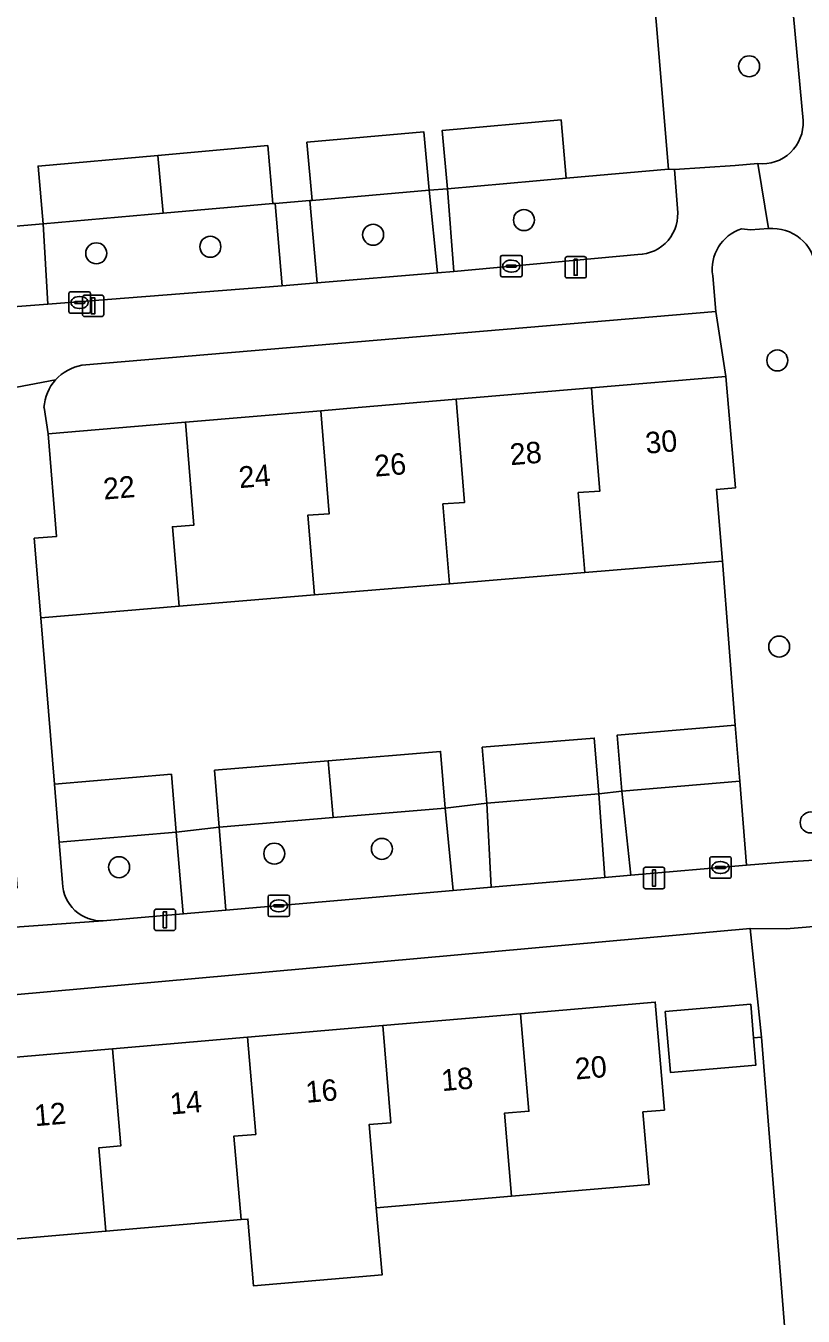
# Model space of a CAD drawing. Extents: x 162989 to 165008, y 383432 to 384338.
# Drawn here: x 164290.1 to 164326.4, y 383707.7 to 383767.8 of the extents above; entities that cross this region are included whole.
import ezdxf

# ---------------------------------------------------------------- set-up
doc = ezdxf.new("R2010")
doc.units = 0
for name, color, linetype in [('IMGEO_Boom', 7, 'Continuous'), ('IMGEO_Erf', 7, 'Continuous'), ('IMGEO_Groenvoorziening', 7, 'Continuous'), ('IMGEO_Hek', 7, 'Continuous'), ('IMGEO_Kolk', 7, 'Continuous'), ('IMGEO_Lichtmast', 7, 'Continuous'), ('IMGEO_Pand', 7, 'Continuous'), ('IMGEO_Pand_nummerreeks', 7, 'Continuous'), ('IMGEO_Voetpad_open', 7, 'Continuous')]:
    doc.layers.add(name, color=color, linetype=linetype)

msp = doc.modelspace()

# ---------------------------------------------------------------- linework, layer by layer
at = {"layer": 'IMGEO_Boom'}
for centre in [(164323.831, 383765.892), (164313.333, 383758.73), (164306.301, 383758.048), (164298.713, 383757.489), (164293.394, 383757.182), (164325.144, 383752.193), (164325.23, 383738.864), (164326.696, 383730.671), (164301.693, 383729.22), (164306.709, 383729.443), (164294.457, 383728.589)]:
    msp.add_circle(centre, 0.489, dxfattribs=at)
at = {"layer": 'IMGEO_Erf'}
for points in [[(164282.733, 383768.12), (164283.369, 383760.636), (164288.88, 383761.124), (164289.123, 383758.394), (164290.921, 383758.551), (164290.682, 383761.248), (164296.267, 383761.744), (164301.388, 383762.198), (164301.627, 383759.5), (164301.727, 383759.508), (164303.357, 383759.639), (164303.457, 383759.647), (164303.217, 383762.357), (164308.669, 383762.84), (164308.909, 383760.13), (164309.765, 383760.192), (164309.524, 383762.905), (164315.064, 383763.396), (164315.305, 383760.683), (164320.07, 383761.099), (164318.926, 383774.872)], [(164322.738, 383751.448), (164322.28, 383754.479), (164292.719, 383751.968)], [(164290.958, 383750), (164291.145, 383748.778), (164297.554, 383749.32), (164303.86, 383749.853), (164305.604, 383750), (164310.167, 383750.386), (164316.474, 383750.919), (164322.738, 383751.448)], [(164325.532, 383706.658), (164324.405, 383720.665), (164323.878, 383725.736), (164265.394, 383720.47), (164255.931, 383719.721), (164247.574, 383719.058), (164248.438, 383708.569), (164256.975, 383698.1)], [(164287.846, 383719.579), (164294.145, 383720.123), (164300.446, 383720.666), (164306.747, 383721.209), (164313.175, 383721.764), (164319.45, 383722.305), (164319.883, 383717.277), (164318.879, 383717.191), (164319.17, 383713.814), (164312.75, 383713.26), (164306.449, 383712.717), (164306.716, 383709.6), (164300.732, 383709.084), (164300.463, 383712.201), (164300.148, 383712.174), (164293.848, 383711.63), (164287.548, 383711.087)]]:
    msp.add_lwpolyline(points, dxfattribs=at)
for points in [[(164311.602, 383731.566), (164311.386, 383734.172), (164316.606, 383734.606), (164316.822, 383732), (164317.898, 383732.137), (164317.681, 383734.743), (164323.172, 383735.2), (164322.585, 383742.85), (164316.177, 383742.317), (164309.869, 383741.793), (164303.562, 383741.269), (164297.254, 383740.745), (164290.809, 383740.209), (164291.445, 383732.462), (164296.898, 383732.915), (164297.122, 383730.214), (164299.13, 383730.456), (164298.91, 383733.108), (164304.209, 383733.548), (164309.445, 383733.983), (164309.665, 383731.332)], [(164319.921, 383721.864), (164323.906, 383722.208), (164324.041, 383720.634), (164324.15, 383719.369), (164320.165, 383719.025)]]:
    msp.add_lwpolyline(points, close=True, dxfattribs=at)
for centre, radius, start, end in [((164293.097, 383749.856), 2.145, 100.13726, 138.13132), ((164293.089, 383749.862), 2.136, 138.12493, 176.30724)]:
    msp.add_arc(centre, radius, start, end, dxfattribs=at)
at = {"layer": 'IMGEO_Groenvoorziening'}
for points in [[(164322.498, 383783.206), (164320.774, 383783.038), (164318.164, 383782.941), (164318.926, 383774.872), (164320.07, 383761.099), (164320.357, 383761.082), (164323.176, 383761.278), (164324.237, 383761.365)], [(164326.345, 383763.366), (164324.671, 383781.489)], [(164320.483, 383759.272), (164320.357, 383761.082), (164320.07, 383761.099), (164315.305, 383760.683), (164309.765, 383760.192), (164310.057, 383756.338), (164318.648, 383757.128)], [(164324.729, 383758.334), (164323.892, 383758.283), (164323.472, 383758.322)], [(164322.135, 383756.139), (164322.28, 383754.479), (164322.738, 383751.448), (164322.865, 383750), (164323.193, 383746.256), (164322.308, 383746.183), (164322.585, 383742.85), (164323.172, 383735.2), (164323.389, 383732.594), (164323.714, 383728.686), (164325.617, 383728.832), (164327.358, 383728.944)], [(164293.717, 383726.091), (164297.449, 383726.414), (164297.122, 383730.214), (164291.67, 383729.761), (164291.816, 383727.853)], [(164327.594, 383725.889), (164325.56, 383725.719), (164323.878, 383725.736), (164324.405, 383720.665), (164325.532, 383706.658), (164325.754, 383704.092), (164314.697, 383703.111), (164314.707, 383703.009), (164330.289, 383704.146), (164330.571, 383706.397), (164330.878, 383712.471), (164329.848, 383724.119)]]:
    msp.add_lwpolyline(points, dxfattribs=at)
for points in [[(164309.301, 383756.269), (164308.909, 383760.13), (164303.457, 383759.647), (164303.357, 383759.639), (164303.697, 383755.803)], [(164301.727, 383759.508), (164301.627, 383759.5), (164296.507, 383759.046), (164290.921, 383758.551), (164291.141, 383754.817), (164302.067, 383755.675)], [(164323.714, 383728.686), (164323.389, 383732.594), (164317.898, 383732.137), (164318.321, 383728.219)], [(164317.108, 383728.114), (164316.822, 383732), (164311.602, 383731.566), (164311.807, 383727.656)], [(164310.033, 383727.502), (164309.665, 383731.332), (164304.432, 383730.897), (164299.13, 383730.456), (164299.434, 383726.585)]]:
    msp.add_lwpolyline(points, close=True, dxfattribs=at)
for centre, radius, start, end in [((164324.445, 383763.256), 1.903, 263.7152, 3.30147), ((164318.625, 383759.005), 1.877, 270.68911, 8.19198), ((164324.077, 383756.45), 1.967, 107.92272, 189.10568), ((164324.915, 383756.305), 2.037, 5.7447, 95.23238), ((164293.64, 383727.914), 1.825, 181.91439, 272.43193)]:
    msp.add_arc(centre, radius, start, end, dxfattribs=at)
at = {"layer": 'IMGEO_Hek'}
msp.add_lwpolyline([(164324.405, 383720.665), (164324.041, 383720.634)], dxfattribs=at)
at = {"layer": 'IMGEO_Kolk'}
for p, q in [((164312.242, 383756.159), (164312.242, 383757.011)), ((164312.317, 383757.085), (164313.169, 383757.085)), ((164312.501, 383756.579), (164312.501, 383756.591)), ((164312.939, 383756.542), (164312.541, 383756.542)), ((164312.544, 383756.628), (164312.942, 383756.628)), ((164312.73, 383756.865), (164312.755, 383756.865)), ((164312.985, 383756.591), (164312.985, 383756.579)), ((164313.243, 383757.011), (164313.243, 383756.159)), ((164313.169, 383756.085), (164312.317, 383756.085)), ((164312.753, 383756.305), (164312.728, 383756.305)), ((164292.118, 383754.465), (164292.118, 383755.317)), ((164292.193, 383755.391), (164293.045, 383755.391)), ((164293.119, 383755.317), (164293.119, 383754.465)), ((164292.377, 383754.885), (164292.377, 383754.897)), ((164292.815, 383754.848), (164292.417, 383754.848)), ((164292.42, 383754.934), (164292.818, 383754.934)), ((164292.606, 383755.171), (164292.631, 383755.171)), ((164292.861, 383754.897), (164292.861, 383754.885)), ((164293.045, 383754.391), (164292.193, 383754.391)), ((164292.629, 383754.611), (164292.604, 383754.611)), ((164321.996, 383728.148), (164321.996, 383729)), ((164322.071, 383729.074), (164322.923, 383729.074)), ((164322.997, 383729), (164322.997, 383728.148)), ((164322.255, 383728.568), (164322.255, 383728.58)), ((164322.693, 383728.531), (164322.295, 383728.531)), ((164322.298, 383728.617), (164322.696, 383728.617)), ((164322.507, 383728.294), (164322.482, 383728.294)), ((164322.484, 383728.854), (164322.509, 383728.854)), ((164322.739, 383728.58), (164322.739, 383728.568)), ((164322.923, 383728.074), (164322.071, 383728.074)), ((164301.403, 383726.364), (164301.403, 383727.216)), ((164301.478, 383727.29), (164302.33, 383727.29)), ((164301.891, 383727.07), (164301.916, 383727.07)), ((164302.404, 383727.216), (164302.404, 383726.364)), ((164301.662, 383726.784), (164301.662, 383726.796)), ((164302.1, 383726.747), (164301.702, 383726.747)), ((164301.705, 383726.833), (164302.103, 383726.833)), ((164301.914, 383726.51), (164301.889, 383726.51)), ((164302.146, 383726.796), (164302.146, 383726.784)), ((164302.33, 383726.29), (164301.478, 383726.29))]:
    msp.add_line(p, q, dxfattribs=at)
for points in [[(164312.242, 383756.159), (164312.242, 383757.011)], [(164312.317, 383757.085), (164313.169, 383757.085)], [(164313.243, 383757.011), (164313.243, 383756.159)], [(164313.169, 383756.085), (164312.317, 383756.085)], [(164292.118, 383754.465), (164292.118, 383755.317)], [(164292.193, 383755.391), (164293.045, 383755.391)], [(164293.119, 383755.317), (164293.119, 383754.465)], [(164293.045, 383754.391), (164292.193, 383754.391)], [(164321.996, 383728.148), (164321.996, 383729)], [(164322.071, 383729.074), (164322.923, 383729.074)], [(164322.997, 383729), (164322.997, 383728.148)], [(164322.923, 383728.074), (164322.071, 383728.074)], [(164301.403, 383726.364), (164301.403, 383727.216)], [(164301.478, 383727.29), (164302.33, 383727.29)], [(164302.404, 383727.216), (164302.404, 383726.364)], [(164302.33, 383726.29), (164301.478, 383726.29)]]:
    msp.add_lwpolyline(points, dxfattribs=at)
for centre, radius, start, end in [((164312.319, 383757.009), 0.0765, 91.55205, 178.44795), ((164312.319, 383757.009), 0.0765, 91.55205, 178.44795), ((164312.541, 383756.588), 0.0403, 85.87752, 175.75265), ((164312.538, 383756.578), 0.0366, 178.93798, 274.71019), ((164312.942, 383756.585), 0.043, 264.86636, 352.45326), ((164312.946, 383756.59), 0.0386, 1.73085, 96.63898), ((164313.167, 383757.009), 0.0765, 1.55205, 88.44795), ((164313.167, 383757.009), 0.0765, 1.55205, 88.44795), ((164312.319, 383756.161), 0.0765, 181.55205, 268.44795), ((164312.319, 383756.161), 0.0765, 181.55205, 268.44795), ((164313.167, 383756.161), 0.0765, 271.55205, 358.44795), ((164313.167, 383756.161), 0.0765, 271.55205, 358.44795), ((164292.195, 383755.315), 0.0765, 91.55205, 178.44795), ((164292.195, 383755.315), 0.0765, 91.55205, 178.44795), ((164293.043, 383755.315), 0.0765, 1.55205, 88.44795), ((164293.043, 383755.315), 0.0765, 1.55205, 88.44795), ((164292.417, 383754.894), 0.0403, 85.87752, 175.75265), ((164292.414, 383754.884), 0.0366, 178.93798, 274.71019), ((164292.818, 383754.891), 0.043, 264.86636, 352.45326), ((164292.822, 383754.896), 0.0386, 1.73085, 96.63898), ((164292.195, 383754.467), 0.0765, 181.55205, 268.44795), ((164292.195, 383754.467), 0.0765, 181.55205, 268.44795), ((164293.043, 383754.467), 0.0765, 271.55205, 358.44795), ((164293.043, 383754.467), 0.0765, 271.55205, 358.44795), ((164322.073, 383728.998), 0.0765, 91.55205, 178.44795), ((164322.073, 383728.998), 0.0765, 91.55205, 178.44795), ((164322.921, 383728.998), 0.0765, 1.55205, 88.44795), ((164322.921, 383728.998), 0.0765, 1.55205, 88.44795), ((164322.295, 383728.577), 0.0403, 85.87752, 175.75265), ((164322.292, 383728.567), 0.0366, 178.93798, 274.71019), ((164322.696, 383728.574), 0.043, 264.86636, 352.45326), ((164322.7, 383728.579), 0.0386, 1.73085, 96.63898), ((164322.073, 383728.15), 0.0765, 181.55205, 268.44795), ((164322.073, 383728.15), 0.0765, 181.55205, 268.44795), ((164322.921, 383728.15), 0.0765, 271.55205, 358.44795), ((164322.921, 383728.15), 0.0765, 271.55205, 358.44795), ((164301.48, 383727.214), 0.0765, 91.55205, 178.44795), ((164301.48, 383727.214), 0.0765, 91.55205, 178.44795), ((164302.328, 383727.214), 0.0765, 1.55205, 88.44795), ((164302.328, 383727.214), 0.0765, 1.55205, 88.44795), ((164301.702, 383726.793), 0.0403, 85.87752, 175.75265), ((164301.699, 383726.783), 0.0366, 178.93798, 274.71019), ((164302.103, 383726.79), 0.043, 264.86636, 352.45326), ((164302.107, 383726.795), 0.0386, 1.73085, 96.63898), ((164301.48, 383726.366), 0.0765, 181.55205, 268.44795), ((164301.48, 383726.366), 0.0765, 181.55205, 268.44795), ((164302.328, 383726.366), 0.0765, 271.55205, 358.44795), ((164302.328, 383726.366), 0.0765, 271.55205, 358.44795)]:
    msp.add_arc(centre, radius, start, end, dxfattribs=at)
for centre, major_axis, ratio, start_param, end_param in [((164312.729, 383756.585), (-0.387, 0.002), 0.722429, 4.712389, 7.853982), ((164312.754, 383756.585), (-0.39, 0.002), 0.717154, 1.570796, 4.712389), ((164292.605, 383754.891), (-0.387, 0.002), 0.722429, 4.712389, 7.853982), ((164292.63, 383754.891), (-0.39, 0.002), 0.717154, 1.570796, 4.712389), ((164322.483, 383728.574), (-0.387, 0.002), 0.722429, 4.712389, 7.853982), ((164322.508, 383728.574), (-0.39, 0.002), 0.717154, 1.570796, 4.712389), ((164301.89, 383726.79), (-0.387, 0.002), 0.722429, 4.712389, 7.853982), ((164301.915, 383726.79), (-0.39, 0.002), 0.717154, 1.570796, 4.712389)]:
    msp.add_ellipse(centre, major_axis=major_axis, ratio=ratio, start_param=start_param, end_param=end_param, dxfattribs=at)
at = {"layer": 'IMGEO_Lichtmast'}
for p, q in [((164315.249, 383756.133), (164315.249, 383756.933)), ((164315.249, 383756.933), (164315.249, 383756.133)), ((164315.349, 383757.033), (164316.139, 383757.033)), ((164316.139, 383757.033), (164315.349, 383757.033)), ((164316.239, 383756.933), (164316.239, 383756.133)), ((164316.239, 383756.133), (164316.239, 383756.933)), ((164316.139, 383756.033), (164315.349, 383756.033)), ((164315.349, 383756.033), (164316.139, 383756.033)), ((164292.751, 383754.338), (164292.751, 383755.138)), ((164292.751, 383755.138), (164292.751, 383754.338)), ((164292.851, 383755.238), (164293.641, 383755.238)), ((164293.641, 383755.238), (164292.851, 383755.238)), ((164293.741, 383755.138), (164293.741, 383754.338)), ((164293.741, 383754.338), (164293.741, 383755.138)), ((164293.641, 383754.238), (164292.851, 383754.238)), ((164292.851, 383754.238), (164293.641, 383754.238)), ((164318.902, 383727.688), (164318.902, 383728.488)), ((164318.902, 383728.488), (164318.902, 383727.688)), ((164319.002, 383728.588), (164319.792, 383728.588)), ((164319.792, 383728.588), (164319.002, 383728.588)), ((164319.892, 383728.488), (164319.892, 383727.688)), ((164319.892, 383727.688), (164319.892, 383728.488)), ((164319.792, 383727.588), (164319.002, 383727.588)), ((164319.002, 383727.588), (164319.792, 383727.588)), ((164296.099, 383725.74), (164296.099, 383726.54)), ((164296.099, 383726.54), (164296.099, 383725.74)), ((164296.199, 383726.64), (164296.989, 383726.64)), ((164296.989, 383726.64), (164296.199, 383726.64)), ((164297.089, 383726.54), (164297.089, 383725.74)), ((164297.089, 383725.74), (164297.089, 383726.54)), ((164296.989, 383725.64), (164296.199, 383725.64)), ((164296.199, 383725.64), (164296.989, 383725.64))]:
    msp.add_line(p, q, dxfattribs=at)
for points in [[(164315.669, 383756.908), (164315.819, 383756.908), (164315.819, 383756.158), (164315.669, 383756.158), (164315.669, 383756.908)], [(164293.171, 383755.113), (164293.321, 383755.113), (164293.321, 383754.363), (164293.171, 383754.363), (164293.171, 383755.113)], [(164319.322, 383728.463), (164319.472, 383728.463), (164319.472, 383727.713), (164319.322, 383727.713), (164319.322, 383728.463)], [(164296.519, 383726.515), (164296.669, 383726.515), (164296.669, 383725.765), (164296.519, 383725.765), (164296.519, 383726.515)]]:
    msp.add_lwpolyline(points, dxfattribs=at)
for centre, start, end in [((164315.349, 383756.933), 90, 180), ((164315.349, 383756.933), 90, 180), ((164316.139, 383756.933), 0, 90), ((164316.139, 383756.933), 360, 90), ((164315.349, 383756.133), 180, 270), ((164315.349, 383756.133), 180, 270), ((164316.139, 383756.133), 270, 0), ((164316.139, 383756.133), 270, 0), ((164292.851, 383755.138), 90, 180), ((164292.851, 383755.138), 90, 180), ((164293.641, 383755.138), 0, 90), ((164293.641, 383755.138), 360, 90), ((164292.851, 383754.338), 180, 270), ((164292.851, 383754.338), 180, 270), ((164293.641, 383754.338), 270, 0), ((164293.641, 383754.338), 270, 0), ((164319.002, 383728.488), 90, 180), ((164319.002, 383728.488), 90, 180), ((164319.792, 383728.488), 0, 90), ((164319.792, 383728.488), 360, 90), ((164319.002, 383727.688), 180, 270), ((164319.002, 383727.688), 180, 270), ((164319.792, 383727.688), 270, 0), ((164319.792, 383727.688), 270, 0), ((164296.199, 383726.54), 90, 180), ((164296.199, 383726.54), 90, 180), ((164296.989, 383726.54), 0, 90), ((164296.989, 383726.54), 360, 90), ((164296.199, 383725.74), 180, 270), ((164296.199, 383725.74), 180, 270), ((164296.989, 383725.74), 270, 0), ((164296.989, 383725.74), 270, 0)]:
    msp.add_arc(centre, 0.1, start, end, dxfattribs=at)
at = {"layer": 'IMGEO_Pand'}
for points in [[(164315.305, 383760.683), (164315.064, 383763.396), (164309.524, 383762.905), (164309.765, 383760.192)], [(164303.457, 383759.647), (164308.909, 383760.13), (164308.669, 383762.84), (164303.217, 383762.357)], [(164296.507, 383759.046), (164301.627, 383759.5), (164301.388, 383762.198), (164296.267, 383761.744)], [(164296.507, 383759.046), (164296.267, 383761.744), (164290.682, 383761.248), (164290.921, 383758.551)], [(164316.474, 383750.919), (164316.55, 383750), (164316.871, 383746.109), (164315.865, 383746.035), (164316.177, 383742.317), (164322.585, 383742.85), (164322.308, 383746.183), (164323.193, 383746.256), (164322.865, 383750), (164322.738, 383751.448)], [(164309.869, 383741.793), (164316.177, 383742.317), (164315.865, 383746.035), (164316.871, 383746.109), (164316.55, 383750), (164316.474, 383750.919), (164310.167, 383750.386), (164310.199, 383750), (164310.564, 383745.581), (164309.558, 383745.507)], [(164303.86, 383749.853), (164304.257, 383745.052), (164303.251, 383744.978), (164303.562, 383741.269), (164309.869, 383741.793), (164309.558, 383745.507), (164310.564, 383745.581), (164310.199, 383750), (164310.167, 383750.386), (164305.604, 383750)], [(164297.554, 383749.32), (164291.145, 383748.778), (164291.542, 383743.997), (164290.5, 383743.909), (164290.809, 383740.209), (164297.254, 383740.745), (164296.944, 383744.45), (164297.95, 383744.524)], [(164303.86, 383749.853), (164297.554, 383749.32), (164297.95, 383744.524), (164296.944, 383744.45), (164297.254, 383740.745), (164303.562, 383741.269), (164303.251, 383744.978), (164304.257, 383745.052)], [(164323.389, 383732.594), (164323.172, 383735.2), (164317.681, 383734.743), (164317.898, 383732.137)], [(164316.822, 383732), (164316.606, 383734.606), (164311.386, 383734.172), (164311.602, 383731.566)], [(164304.432, 383730.897), (164309.665, 383731.332), (164309.445, 383733.983), (164304.209, 383733.548)], [(164304.432, 383730.897), (164304.209, 383733.548), (164298.91, 383733.108), (164299.13, 383730.456)], [(164297.122, 383730.214), (164296.898, 383732.915), (164291.445, 383732.462), (164291.67, 383729.761)], [(164312.75, 383713.26), (164319.17, 383713.814), (164318.879, 383717.191), (164319.883, 383717.277), (164319.45, 383722.305), (164313.175, 383721.764), (164313.564, 383717.222), (164312.418, 383717.127)], [(164306.747, 383721.209), (164307.134, 383716.686), (164306.116, 383716.602), (164306.449, 383712.717), (164312.75, 383713.26), (164312.418, 383717.127), (164313.564, 383717.222), (164313.175, 383721.764)], [(164324.041, 383720.634), (164323.906, 383722.208), (164319.921, 383721.864), (164320.165, 383719.025), (164324.15, 383719.369)], [(164307.134, 383716.686), (164306.747, 383721.209), (164300.446, 383720.666), (164300.833, 383716.146), (164299.815, 383716.062), (164300.148, 383712.174), (164300.463, 383712.201), (164300.732, 383709.084), (164306.716, 383709.6), (164306.449, 383712.717), (164306.116, 383716.602)], [(164294.145, 383720.123), (164294.532, 383715.606), (164293.514, 383715.522), (164293.848, 383711.63), (164300.148, 383712.174), (164299.815, 383716.062), (164300.833, 383716.146), (164300.446, 383720.666)], [(164294.145, 383720.123), (164287.846, 383719.579), (164288.232, 383715.065), (164287.214, 383714.981), (164287.548, 383711.087), (164293.848, 383711.63), (164293.514, 383715.522), (164294.532, 383715.606)]]:
    msp.add_lwpolyline(points, close=True, dxfattribs=at)
at = {"layer": 'IMGEO_Voetpad_open'}
for points in [[(164324.671, 383781.489), (164326.345, 383763.366)], [(164323.472, 383758.322), (164323.892, 383758.283), (164324.729, 383758.334), (164324.237, 383761.365), (164323.176, 383761.278), (164320.357, 383761.082), (164320.483, 383759.272)], [(164324.237, 383761.365), (164324.729, 383758.334)], [(164318.648, 383757.128), (164310.057, 383756.338), (164309.301, 383756.269), (164303.697, 383755.803), (164302.067, 383755.675), (164291.141, 383754.817), (164289.523, 383754.69), (164285.534, 383754.377)], [(164322.28, 383754.479), (164322.135, 383756.139)], [(164283.792, 383755.863), (164284.019, 383750.278), (164287.462, 383750.53), (164291.499, 383751.288)], [(164292.719, 383751.968), (164322.28, 383754.479)], [(164291.499, 383751.288), (164287.462, 383750.53), (164287.522, 383750), (164288.746, 383735.451), (164289.137, 383735.103), (164289.712, 383727.617)], [(164290.809, 383740.209), (164290.5, 383743.909), (164291.542, 383743.997), (164291.145, 383748.778), (164290.958, 383750)], [(164291.816, 383727.853), (164291.67, 383729.761), (164291.445, 383732.462), (164290.809, 383740.209)], [(164327.358, 383728.944), (164325.617, 383728.832), (164323.714, 383728.686), (164318.321, 383728.219), (164317.108, 383728.114), (164311.807, 383727.656), (164310.033, 383727.502), (164299.434, 383726.585), (164297.449, 383726.414), (164293.717, 383726.091), (164288.082, 383725.692), (164279.54, 383724.925), (164259.704, 383723.144), (164255.689, 383722.784), (164255.809, 383721.266), (164255.931, 383719.721), (164265.394, 383720.47), (164323.878, 383725.736)], [(164288.082, 383725.692), (164293.717, 383726.091)], [(164323.878, 383725.736), (164325.56, 383725.719), (164327.594, 383725.889)]]:
    msp.add_lwpolyline(points, dxfattribs=at)
for points in [[(164310.057, 383756.338), (164309.765, 383760.192), (164308.909, 383760.13), (164309.301, 383756.269)], [(164301.727, 383759.508), (164302.067, 383755.675), (164303.697, 383755.803), (164303.357, 383759.639)], [(164290.921, 383758.551), (164289.123, 383758.394), (164289.523, 383754.69), (164291.141, 383754.817)], [(164316.822, 383732), (164317.108, 383728.114), (164318.321, 383728.219), (164317.898, 383732.137)], [(164309.665, 383731.332), (164310.033, 383727.502), (164311.807, 383727.656), (164311.602, 383731.566)], [(164297.122, 383730.214), (164297.449, 383726.414), (164299.434, 383726.585), (164299.13, 383730.456)]]:
    msp.add_lwpolyline(points, close=True, dxfattribs=at)
for centre, radius, start, end in [((164324.445, 383763.256), 1.903, 263.7152, 3.30147), ((164318.625, 383759.005), 1.877, 270.68911, 8.19198), ((164324.077, 383756.45), 1.967, 107.92272, 189.10568), ((164324.915, 383756.305), 2.037, 5.7447, 95.23238), ((164293.097, 383749.856), 2.145, 100.13726, 138.13132), ((164293.089, 383749.862), 2.136, 138.12493, 176.30724), ((164293.64, 383727.914), 1.825, 181.91439, 272.43193)]:
    msp.add_arc(centre, radius, start, end, dxfattribs=at)

# ---------------------------------------------------------------- texts
at = {"layer": 'IMGEO_Pand_nummerreeks'}
for s, rotation, p in [('30', 4.83073, (164319.034, 383747.843)), ('28', 4.83073, (164312.715, 383747.309)), ('26', 4.83073, (164306.395, 383746.775)), ('24', 4.83073, (164300.076, 383746.241)), ('22', 4.83073, (164293.755, 383745.707)), ('18', 4.92934, (164309.518, 383718.156)), ('20', 4.92934, (164315.75, 383718.694)), ('16', 4.92744, (164303.193, 383717.61)), ('14', 4.92934, (164296.87, 383717.065)), ('12', 4.92934, (164290.544, 383716.52))]:
    msp.add_text(s, height=1, rotation=rotation, dxfattribs=at).set_placement(p)

doc.saveas('drawing.dxf')
